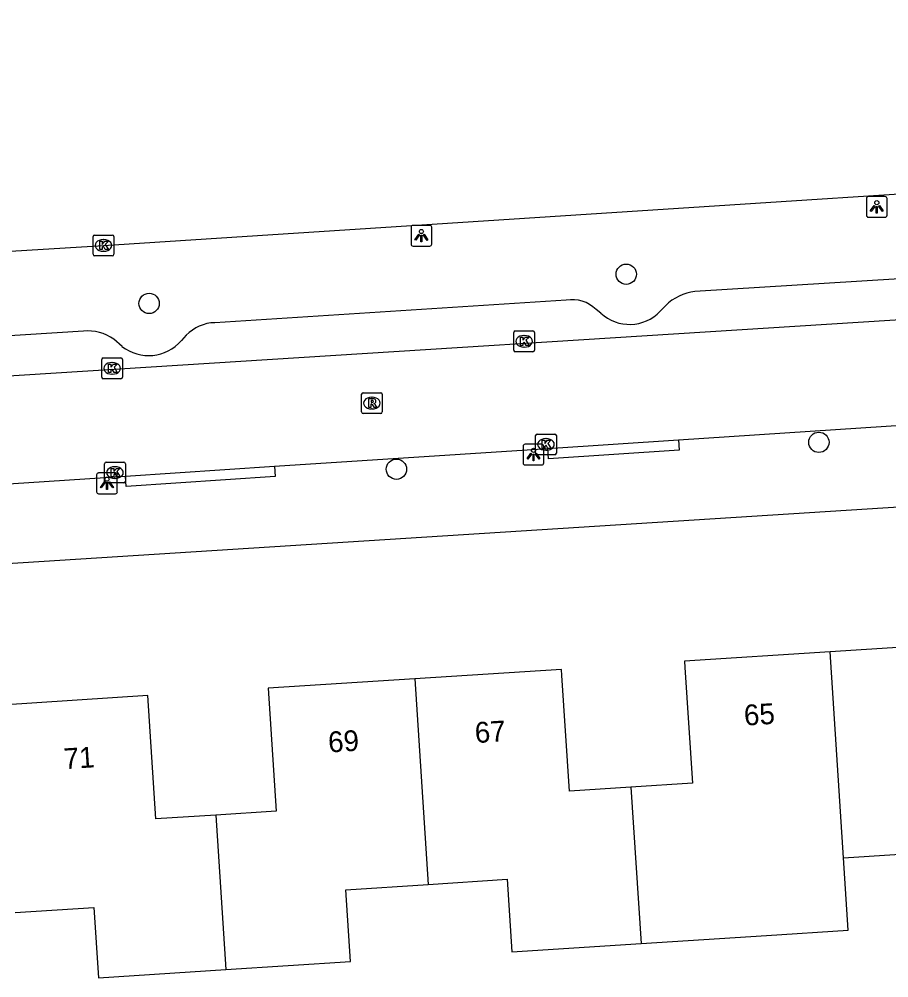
# Model space of a CAD drawing. Extents: x 159689 to 160786, y 387323 to 388339.
# Drawn here: x 160224.84 to 160266.74, y 388271.76 to 388317.94 of the extents above; entities that cross this region are included whole.
import ezdxf

# ---------------------------------------------------------------- set-up
doc = ezdxf.new("R2010")
doc.units = 0
for name, color, linetype in [('IMGEO_Boom', 7, 'Continuous'), ('IMGEO_Kolk', 7, 'Continuous'), ('IMGEO_Lichtpunt', 7, 'Continuous'), ('IMGEO_Pand', 7, 'Continuous'), ('IMGEO_Pand_nummerreeks', 7, 'Continuous'), ('IMGEO_Parkeervlak_open', 7, 'Continuous'), ('IMGEO_Rijbaan_lokaal_open', 7, 'Continuous'), ('IMGEO_Rijbaan_regionaal_gesloten', 7, 'Continuous'), ('IMGEO_Rioolput', 7, 'Continuous'), ('IMGEO_Voetpad_open', 7, 'Continuous')]:
    doc.layers.add(name, color=color, linetype=linetype)

msp = doc.modelspace()

# ---------------------------------------------------------------- linework, layer by layer
at = {"layer": 'IMGEO_Boom'}
for centre in [(160254.088, 388305.655), (160231.104, 388304.248), (160263.367, 388297.556), (160243.015, 388296.26)]:
    msp.add_circle(centre, 0.489, dxfattribs=at)
at = {"layer": 'IMGEO_Kolk'}
for p, q in [((160228.401, 388306.613), (160228.401, 388307.465)), ((160228.476, 388307.539), (160229.328, 388307.539)), ((160228.889, 388307.319), (160228.914, 388307.319)), ((160229.402, 388307.465), (160229.402, 388306.613)), ((160228.912, 388306.759), (160228.887, 388306.759)), ((160229.328, 388306.539), (160228.476, 388306.539)), ((160248.665, 388301.995), (160248.665, 388302.847)), ((160248.74, 388302.921), (160249.592, 388302.921)), ((160249.153, 388302.701), (160249.178, 388302.701)), ((160249.666, 388302.847), (160249.666, 388301.995)), ((160249.176, 388302.141), (160249.151, 388302.141)), ((160249.592, 388301.921), (160248.74, 388301.921)), ((160228.82, 388300.693), (160228.82, 388301.545)), ((160228.895, 388301.619), (160229.747, 388301.619)), ((160229.308, 388301.399), (160229.333, 388301.399)), ((160229.821, 388301.545), (160229.821, 388300.693)), ((160229.331, 388300.839), (160229.306, 388300.839)), ((160229.747, 388300.619), (160228.895, 388300.619)), ((160249.718, 388297.03), (160249.718, 388297.882)), ((160249.793, 388297.956), (160250.645, 388297.956)), ((160250.206, 388297.736), (160250.231, 388297.736)), ((160250.719, 388297.882), (160250.719, 388297.03)), ((160250.229, 388297.176), (160250.204, 388297.176)), ((160229.032, 388296.598), (160229.884, 388296.598)), ((160250.645, 388296.956), (160249.793, 388296.956)), ((160228.957, 388295.672), (160228.957, 388296.524)), ((160229.445, 388296.378), (160229.47, 388296.378)), ((160229.958, 388296.524), (160229.958, 388295.672)), ((160229.468, 388295.818), (160229.443, 388295.818)), ((160229.884, 388295.598), (160229.032, 388295.598))]:
    msp.add_line(p, q, dxfattribs=at)
for points in [[(160228.401, 388306.613), (160228.401, 388307.465)], [(160228.476, 388307.539), (160229.328, 388307.539)], [(160228.722, 388307.239), (160228.845, 388307.239), (160228.845, 388307.088), (160228.975, 388307.239), (160229.139, 388307.239), (160228.993, 388307.088), (160229.146, 388306.839), (160228.994, 388306.839), (160228.909, 388307.003), (160228.845, 388306.936), (160228.845, 388306.839), (160228.722, 388306.839), (160228.722, 388307.239)], [(160229.402, 388307.465), (160229.402, 388306.613)], [(160229.328, 388306.539), (160228.476, 388306.539)], [(160248.665, 388301.995), (160248.665, 388302.847)], [(160248.74, 388302.921), (160249.592, 388302.921)], [(160248.986, 388302.621), (160249.109, 388302.621), (160249.109, 388302.47), (160249.239, 388302.621), (160249.403, 388302.621), (160249.257, 388302.47), (160249.41, 388302.221), (160249.258, 388302.221), (160249.173, 388302.385), (160249.109, 388302.318), (160249.109, 388302.221), (160248.986, 388302.221), (160248.986, 388302.621)], [(160249.666, 388302.847), (160249.666, 388301.995)], [(160249.592, 388301.921), (160248.74, 388301.921)], [(160228.82, 388300.693), (160228.82, 388301.545)], [(160228.895, 388301.619), (160229.747, 388301.619)], [(160229.141, 388301.319), (160229.264, 388301.319), (160229.264, 388301.168), (160229.394, 388301.319), (160229.558, 388301.319), (160229.412, 388301.168), (160229.565, 388300.919), (160229.413, 388300.919), (160229.328, 388301.083), (160229.264, 388301.016), (160229.264, 388300.919), (160229.141, 388300.919), (160229.141, 388301.319)], [(160229.821, 388301.545), (160229.821, 388300.693)], [(160229.747, 388300.619), (160228.895, 388300.619)], [(160249.718, 388297.03), (160249.718, 388297.882)], [(160249.793, 388297.956), (160250.645, 388297.956)], [(160250.039, 388297.656), (160250.162, 388297.656), (160250.162, 388297.505), (160250.292, 388297.656), (160250.456, 388297.656), (160250.31, 388297.505), (160250.463, 388297.256), (160250.311, 388297.256), (160250.226, 388297.42), (160250.162, 388297.353), (160250.162, 388297.256), (160250.039, 388297.256), (160250.039, 388297.656)], [(160250.719, 388297.882), (160250.719, 388297.03)], [(160229.032, 388296.598), (160229.884, 388296.598)], [(160250.645, 388296.956), (160249.793, 388296.956)], [(160228.957, 388295.672), (160228.957, 388296.524)], [(160229.278, 388296.298), (160229.401, 388296.298), (160229.401, 388296.147), (160229.531, 388296.298), (160229.695, 388296.298), (160229.549, 388296.147), (160229.702, 388295.898), (160229.55, 388295.898), (160229.465, 388296.062), (160229.401, 388295.995), (160229.401, 388295.898), (160229.278, 388295.898), (160229.278, 388296.298)], [(160229.958, 388296.524), (160229.958, 388295.672)], [(160229.884, 388295.598), (160229.032, 388295.598)]]:
    msp.add_lwpolyline(points, dxfattribs=at)
for centre, start, end in [((160228.478, 388307.463), 91.552, 178.448), ((160228.478, 388307.463), 91.552, 178.448), ((160229.326, 388307.463), 1.552, 88.448), ((160229.326, 388307.463), 1.552, 88.448), ((160228.478, 388306.615), 181.552, 268.448), ((160228.478, 388306.615), 181.552, 268.448), ((160229.326, 388306.615), 271.552, 358.448), ((160229.326, 388306.615), 271.552, 358.448), ((160248.742, 388302.845), 91.552, 178.448), ((160248.742, 388302.845), 91.552, 178.448), ((160249.59, 388302.845), 1.552, 88.448), ((160249.59, 388302.845), 1.552, 88.448), ((160248.742, 388301.997), 181.552, 268.448), ((160248.742, 388301.997), 181.552, 268.448), ((160249.59, 388301.997), 271.552, 358.448), ((160249.59, 388301.997), 271.552, 358.448), ((160228.897, 388301.543), 91.552, 178.448), ((160228.897, 388301.543), 91.552, 178.448), ((160229.745, 388301.543), 1.552, 88.448), ((160229.745, 388301.543), 1.552, 88.448), ((160228.897, 388300.695), 181.552, 268.448), ((160228.897, 388300.695), 181.552, 268.448), ((160229.745, 388300.695), 271.552, 358.448), ((160229.745, 388300.695), 271.552, 358.448), ((160249.795, 388297.88), 91.552, 178.448), ((160249.795, 388297.88), 91.552, 178.448), ((160250.643, 388297.88), 1.552, 88.448), ((160250.643, 388297.88), 1.552, 88.448), ((160229.034, 388296.522), 91.552, 178.448), ((160229.034, 388296.522), 91.552, 178.448), ((160229.882, 388296.522), 1.552, 88.448), ((160229.882, 388296.522), 1.552, 88.448), ((160249.795, 388297.032), 181.552, 268.448), ((160249.795, 388297.032), 181.552, 268.448), ((160250.643, 388297.032), 271.552, 358.448), ((160250.643, 388297.032), 271.552, 358.448), ((160229.034, 388295.674), 181.552, 268.448), ((160229.034, 388295.674), 181.552, 268.448), ((160229.882, 388295.674), 271.552, 358.448), ((160229.882, 388295.674), 271.552, 358.448)]:
    msp.add_arc(centre, 0.0765, start, end, dxfattribs=at)
for centre, major_axis, ratio, start_param, end_param in [((160228.888, 388307.039), (-0.387, 0.002), 0.722429, 4.712389, 7.853982), ((160228.913, 388307.039), (-0.39, 0.002), 0.717154, 1.570796, 4.712389), ((160249.152, 388302.421), (-0.387, 0.002), 0.722429, 4.712389, 7.853982), ((160249.177, 388302.421), (-0.39, 0.002), 0.717154, 1.570796, 4.712389), ((160229.307, 388301.119), (-0.387, 0.002), 0.722429, 4.712389, 7.853982), ((160229.332, 388301.119), (-0.39, 0.002), 0.717154, 1.570796, 4.712389), ((160250.205, 388297.456), (-0.387, 0.002), 0.722429, 4.712389, 7.853982), ((160250.23, 388297.456), (-0.39, 0.002), 0.717154, 1.570796, 4.712389), ((160229.444, 388296.098), (-0.387, 0.002), 0.722429, 4.712389, 7.853982), ((160229.469, 388296.098), (-0.39, 0.002), 0.717154, 1.570796, 4.712389)]:
    msp.add_ellipse(centre, major_axis=major_axis, ratio=ratio, start_param=start_param, end_param=end_param, dxfattribs=at)
at = {"layer": 'IMGEO_Lichtpunt'}
for p, q in [((160265.657, 388309.3), (160265.657, 388308.493)), ((160265.657, 388309.3), (160265.657, 388308.493)), ((160266.559, 388309.395), (160265.751, 388309.395)), ((160266.559, 388309.395), (160265.751, 388309.395)), ((160266.653, 388308.493), (160266.653, 388309.3)), ((160266.653, 388308.493), (160266.653, 388309.3)), ((160265.751, 388308.399), (160266.559, 388308.399)), ((160265.751, 388308.399), (160266.559, 388308.399)), ((160243.721, 388307.912), (160243.721, 388307.105)), ((160243.721, 388307.912), (160243.721, 388307.105)), ((160244.623, 388308.007), (160243.815, 388308.007)), ((160244.623, 388308.007), (160243.815, 388308.007)), ((160244.717, 388307.105), (160244.717, 388307.912)), ((160244.717, 388307.105), (160244.717, 388307.912)), ((160243.815, 388307.011), (160244.623, 388307.011)), ((160243.815, 388307.011), (160244.623, 388307.011)), ((160249.119, 388297.369), (160249.119, 388296.562)), ((160249.119, 388297.369), (160249.119, 388296.562)), ((160250.021, 388297.464), (160249.213, 388297.464)), ((160250.021, 388297.464), (160249.213, 388297.464)), ((160250.115, 388296.562), (160250.115, 388297.369)), ((160250.115, 388296.562), (160250.115, 388297.369)), ((160249.213, 388296.468), (160250.021, 388296.468)), ((160249.213, 388296.468), (160250.021, 388296.468)), ((160228.576, 388295.983), (160228.576, 388295.176)), ((160228.576, 388295.983), (160228.576, 388295.176)), ((160229.478, 388296.078), (160228.67, 388296.078)), ((160229.478, 388296.078), (160228.67, 388296.078)), ((160229.572, 388295.176), (160229.572, 388295.983)), ((160229.572, 388295.176), (160229.572, 388295.983)), ((160228.67, 388295.082), (160229.478, 388295.082)), ((160228.67, 388295.082), (160229.478, 388295.082))]:
    msp.add_line(p, q, dxfattribs=at)
for points in [[(160266.031, 388308.964), (160266.07, 388308.936), (160265.882, 388308.674), (160265.844, 388308.701), (160266.031, 388308.964)], [(160266.133, 388308.916), (160266.18, 388308.916), (160266.18, 388308.594), (160266.133, 388308.594), (160266.133, 388308.916)], [(160266.243, 388308.936), (160266.281, 388308.963), (160266.468, 388308.701), (160266.429, 388308.673), (160266.243, 388308.936)], [(160244.095, 388307.576), (160244.134, 388307.548), (160243.946, 388307.286), (160243.908, 388307.313), (160244.095, 388307.576)], [(160244.197, 388307.528), (160244.244, 388307.528), (160244.244, 388307.206), (160244.197, 388307.206), (160244.197, 388307.528)], [(160244.307, 388307.548), (160244.345, 388307.575), (160244.532, 388307.313), (160244.493, 388307.285), (160244.307, 388307.548)], [(160249.493, 388297.033), (160249.532, 388297.005), (160249.344, 388296.743), (160249.306, 388296.77), (160249.493, 388297.033)], [(160249.595, 388296.985), (160249.642, 388296.985), (160249.642, 388296.663), (160249.595, 388296.663), (160249.595, 388296.985)], [(160249.705, 388297.005), (160249.743, 388297.032), (160249.93, 388296.77), (160249.891, 388296.742), (160249.705, 388297.005)], [(160228.95, 388295.647), (160228.989, 388295.619), (160228.801, 388295.357), (160228.763, 388295.384), (160228.95, 388295.647)], [(160229.052, 388295.599), (160229.099, 388295.599), (160229.099, 388295.277), (160229.052, 388295.277), (160229.052, 388295.599)], [(160229.162, 388295.619), (160229.2, 388295.646), (160229.387, 388295.384), (160229.348, 388295.356), (160229.162, 388295.619)]]:
    msp.add_lwpolyline(points, dxfattribs=at)
for centre in [(160266.156, 388309.098), (160244.22, 388307.71), (160249.618, 388297.167), (160229.075, 388295.781)]:
    msp.add_circle(centre, 0.0994, dxfattribs=at)
for centre, start, end in [((160265.751, 388309.3), 90, 180), ((160265.751, 388309.3), 90, 180), ((160266.559, 388309.3), 0, 90), ((160266.559, 388309.3), 0, 90), ((160265.751, 388308.493), 180, 270), ((160265.751, 388308.493), 180, 270), ((160266.559, 388308.493), 270, 0), ((160266.559, 388308.493), 270, 360), ((160243.815, 388307.912), 90, 180), ((160243.815, 388307.912), 90, 180), ((160244.623, 388307.912), 0, 90), ((160244.623, 388307.912), 0, 90), ((160243.815, 388307.105), 180, 270), ((160243.815, 388307.105), 180, 270), ((160244.623, 388307.105), 270, 0), ((160244.623, 388307.105), 270, 360), ((160249.213, 388297.369), 90, 180), ((160249.213, 388297.369), 90, 180), ((160250.021, 388297.369), 0, 90), ((160250.021, 388297.369), 0, 90), ((160249.213, 388296.562), 180, 270), ((160249.213, 388296.562), 180, 270), ((160250.021, 388296.562), 270, 0), ((160250.021, 388296.562), 270, 360), ((160228.67, 388295.983), 90, 180), ((160228.67, 388295.983), 90, 180), ((160229.478, 388295.983), 0, 90), ((160229.478, 388295.983), 0, 90), ((160228.67, 388295.176), 180, 270), ((160228.67, 388295.176), 180, 270), ((160229.478, 388295.176), 270, 0), ((160229.478, 388295.176), 270, 360)]:
    msp.add_arc(centre, 0.0946, start, end, dxfattribs=at)
at = {"layer": 'IMGEO_Pand'}
for points in [[(160274.288, 388282.216), (160271.295, 388282.023), (160270.915, 388287.911), (160263.905, 388287.458)], [(160263.905, 388287.458), (160256.897, 388287.006), (160256.916, 388286.714), (160257.276, 388281.13), (160254.31, 388280.938)], [(160264.545, 388277.54), (160263.905, 388287.458)], [(160254.31, 388280.938), (160251.347, 388280.747), (160250.987, 388286.331), (160250.968, 388286.62), (160243.905, 388286.165)], [(160243.905, 388286.165), (160236.838, 388285.709), (160237.22, 388279.79), (160234.32, 388279.603)], [(160243.905, 388286.165), (160244.543, 388276.261)], [(160234.32, 388279.603), (160231.422, 388279.416), (160231.039, 388285.354), (160224, 388284.9)], [(160254.31, 388280.938), (160254.799, 388273.406)], [(160234.32, 388279.603), (160234.801, 388272.156)], [(160264.545, 388277.54), (160268.254, 388277.779), (160268.474, 388274.361), (160274.767, 388274.767)], [(160254.799, 388273.406), (160260.84, 388273.796), (160264.77, 388274.05), (160264.545, 388277.54)], [(160244.543, 388276.261), (160248.348, 388276.507), (160248.574, 388273.005), (160254.799, 388273.406)], [(160234.801, 388272.156), (160240.806, 388272.544), (160240.583, 388276.006), (160244.543, 388276.261)], [(160224.646, 388274.91), (160228.444, 388275.155), (160228.663, 388271.76), (160234.801, 388272.156)]]:
    msp.add_lwpolyline(points, dxfattribs=at)
at = {"layer": 'IMGEO_Parkeervlak_open'}
for points in [[(160273.477, 388305.823), (160257.396, 388304.819)], [(160251.198, 388304.402), (160234.273, 388303.317)], [(160255.982, 388304.137), (160255.72, 388303.866)], [(160252.865, 388303.775), (160252.633, 388303.953)], [(160227.936, 388302.907), (160213.188, 388301.985)], [(160232.891, 388302.71), (160232.657, 388302.463)], [(160229.797, 388302.177), (160229.404, 388302.517)]]:
    msp.add_lwpolyline(points, dxfattribs=at)
for centre, radius, start, end in [((160257.657, 388302.471), 2.363, 96.3475, 135.1504), ((160251.489, 388302.816), 1.613, 44.8367, 100.4143), ((160254.246, 388305.278), 2.041, 227.4293, 316.2219), ((160234.308, 388301.36), 1.958, 91.0344, 136.3895), ((160228.165, 388300.813), 2.107, 53.9918, 96.2522), ((160231.078, 388303.807), 2.073, 231.829, 319.5922)]:
    msp.add_arc(centre, radius, start, end, dxfattribs=at)
at = {"layer": 'IMGEO_Rijbaan_lokaal_open'}
for points in [[(160388.023, 388311.077), (160210.086, 388299.838)], [(160256.611, 388297.677), (160270.514, 388298.586)], [(160250.304, 388297.264), (160256.611, 388297.677)], [(160237.141, 388296.403), (160250.304, 388297.264)], [(160229.966, 388295.933), (160237.141, 388296.403)], [(160216.076, 388295.019), (160220.64, 388295.323), (160229.966, 388295.933)]]:
    msp.add_lwpolyline(points, dxfattribs=at)
at = {"layer": 'IMGEO_Rijbaan_regionaal_gesloten'}
msp.add_lwpolyline([(160190.331, 388304.538), (160199.88, 388305.266), (160228.902, 388307.039), (160299.632, 388311.63), (160391.839, 388317.513), (160398.521, 388317.939)], dxfattribs=at)
at = {"layer": 'IMGEO_Rioolput'}
for p, q in [((160241.335, 388299.02), (160241.335, 388299.872)), ((160241.41, 388299.946), (160242.262, 388299.946)), ((160242.336, 388299.872), (160242.336, 388299.02)), ((160241.823, 388299.726), (160241.848, 388299.726)), ((160242.262, 388298.946), (160241.41, 388298.946)), ((160241.846, 388299.166), (160241.821, 388299.166))]:
    msp.add_line(p, q, dxfattribs=at)
for points in [[(160241.335, 388299.02), (160241.335, 388299.872)], [(160241.41, 388299.946), (160242.262, 388299.946)], [(160242.336, 388299.872), (160242.336, 388299.02)], [(160241.924, 388299.644), (160241.672, 388299.646), (160241.672, 388299.246)], [(160241.672, 388299.246), (160241.796, 388299.246), (160241.796, 388299.408), (160241.807, 388299.408)], [(160241.85, 388299.565), (160241.796, 388299.565), (160241.796, 388299.484)], [(160241.796, 388299.484), (160241.848, 388299.484)], [(160241.854, 388299.379), (160241.925, 388299.246), (160242.065, 388299.246), (160242, 388299.372)], [(160242.262, 388298.946), (160241.41, 388298.946)]]:
    msp.add_lwpolyline(points, dxfattribs=at)
for centre, radius, start, end in [((160241.412, 388299.87), 0.0765, 91.552, 178.448), ((160241.412, 388299.87), 0.0765, 91.552, 178.448), ((160242.26, 388299.87), 0.0765, 1.552, 88.448), ((160242.26, 388299.87), 0.0765, 1.552, 88.448), ((160241.806, 388299.355), 0.0533, 26.0293, 88.6989), ((160241.832, 388299.673), 0.19, 274.7715, 282.9687), ((160241.856, 388299.469), 0.0964, 77.0061, 93.1865), ((160241.87, 388299.526), 0.0378, 276.6634, 79.6772), ((160241.923, 388299.534), 0.109, 350.3612, 89.416), ((160241.921, 388299.534), 0.112, 277.5842, 350.9817), ((160241.905, 388299.319), 0.108, 29.5134, 73.7905), ((160241.412, 388299.022), 0.0765, 181.552, 268.448), ((160241.412, 388299.022), 0.0765, 181.552, 268.448), ((160242.26, 388299.022), 0.0765, 271.552, 358.448), ((160242.26, 388299.022), 0.0765, 271.552, 358.448)]:
    msp.add_arc(centre, radius, start, end, dxfattribs=at)
for centre, major_axis, ratio, start_param, end_param in [((160241.822, 388299.446), (-0.387, 0.002), 0.722429, 4.712389, 7.853982), ((160241.847, 388299.446), (-0.39, 0.002), 0.717154, 1.570796, 4.712389)]:
    msp.add_ellipse(centre, major_axis=major_axis, ratio=ratio, start_param=start_param, end_param=end_param, dxfattribs=at)
at = {"layer": 'IMGEO_Voetpad_open'}
for points in [[(160149.004, 388286.929), (160387.915, 388302.12), (160392.653, 388302.487)], [(160256.611, 388297.677), (160256.642, 388297.178), (160250.335, 388296.765), (160250.304, 388297.264)], [(160237.141, 388296.403), (160237.171, 388295.904), (160229.996, 388295.434), (160229.966, 388295.933)]]:
    msp.add_lwpolyline(points, dxfattribs=at)

# ---------------------------------------------------------------- texts
at = {"layer": 'IMGEO_Pand_nummerreeks'}
for s, rotation, p in [('65', 3.6956, (160259.788, 388283.905)), ('67', 3.6889, (160246.822, 388283.066)), ('69', 3.6889, (160239.757, 388282.611)), ('71', 3.6936, (160227.019, 388281.808))]:
    msp.add_text(s, height=1, rotation=rotation, dxfattribs=at).set_placement(p)

doc.saveas('drawing.dxf')
